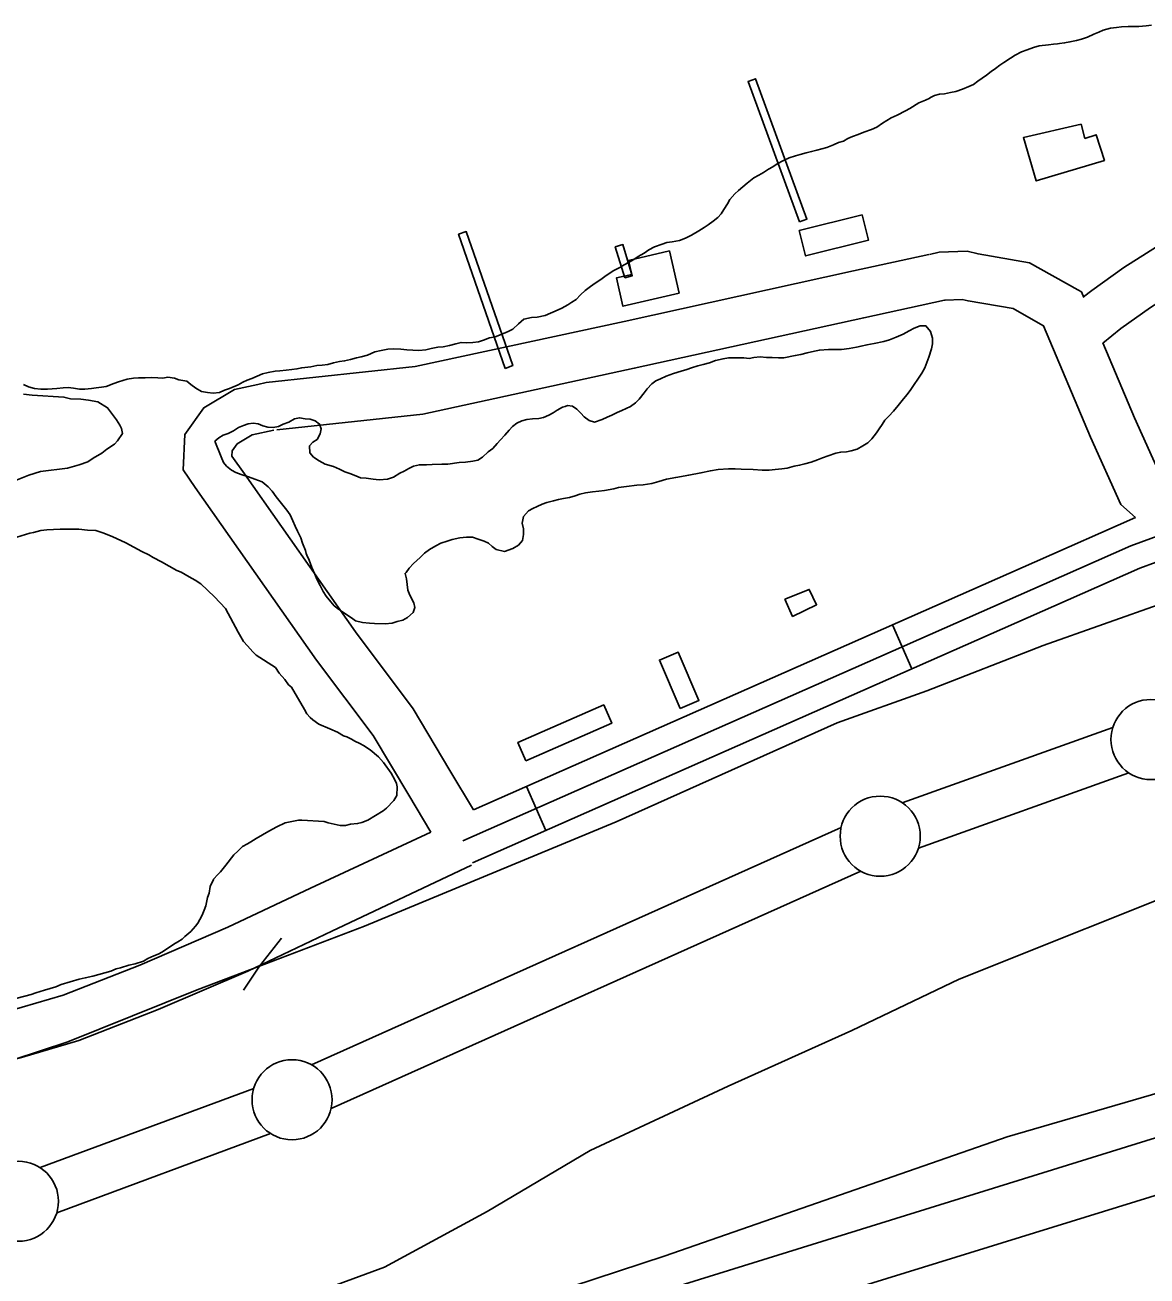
# Model space of a CAD drawing. Extents: x 3161514 to 3199414, y 831166 to 856601.
# Drawn here: x 3190239 to 3190940, y 849524 to 850306 of the extents above; entities that cross this region are included whole.
import ezdxf

# ---------------------------------------------------------------- set-up
doc = ezdxf.new("R2010")
doc.units = 0
for name, color, linetype in [('V-BLDG-OTLN', 7, 'Continuous'), ('V-CHAN-DOCK', 7, 'Continuous'), ('V-LEVE-TOET', 7, 'Continuous'), ('V-ROAD-CNTR', 7, 'Continuous'), ('V-SITE-VEGE', 7, 'Continuous'), ('V-SURV-LINE', 7, 'Continuous'), ('V-TOPO-SHOR', 7, 'Continuous')]:
    doc.layers.add(name, color=color, linetype=linetype)

msp = doc.modelspace()

# ---------------------------------------------------------------- linework, layer by layer
at = {"layer": 'V-BLDG-OTLN'}
for points in [[(3190898.75, 850243.63), (3190901.17, 850234.85), (3190908.1, 850237.09), (3190913.27, 850221.04), (3190870.68, 850208.27), (3190862.74, 850235.31)], [(3190762.08, 850187.13), (3190766.04, 850171.3), (3190726.62, 850161.44), (3190722.66, 850177.28)], [(3190647.71, 850138.1), (3190612.61, 850130.04), (3190608.55, 850147.7), (3190618.17, 850149.91), (3190616.16, 850158.69), (3190641.64, 850164.54)], [(3190713.71, 849947.03), (3190728.91, 849953.21), (3190733.54, 849943.59), (3190718.51, 849936.39)], [(3190648.4, 849878.85), (3190635.39, 849909.11), (3190647.06, 849914.12), (3190660.07, 849883.86)], [(3190551.97, 849846.21), (3190546.98, 849857.63), (3190600.62, 849881.04), (3190605.6, 849869.62)]]:
    msp.add_lwpolyline(points, close=True, dxfattribs=at)
at = {"layer": 'V-CHAN-DOCK'}
for points in [[(3190722.81, 850182.79), (3190690.7, 850270.39), (3190695.38, 850272.11), (3190727.49, 850184.5), (3190722.81, 850182.79)], [(3190538.93, 850091.24), (3190509.89, 850175.01), (3190514.74, 850176.69), (3190543.78, 850092.92), (3190538.93, 850091.24)], [(3190613.72, 850147.67), (3190607.83, 850167.05), (3190612.54, 850168.48), (3190618.43, 850149.1), (3190613.72, 850147.67)]]:
    msp.add_lwpolyline(points, dxfattribs=at)
at = {"layer": 'V-LEVE-TOET'}
for points in [[(3190198.12, 849648.43), (3190265.92, 849670.69), (3190346.73, 849703.26), (3190385.51, 849717.97), (3190451.14, 849742.85), (3190608.33, 849808.14), (3190746.32, 849869.79), (3190802.32, 849889.87), (3190875.03, 849918.16), (3190950.4, 849944.87)], [(3191641.91, 849627.99), (3191587.73, 849661.74), (3191514.46, 849701.91), (3191460.69, 849725.25), (3191339.53, 849745.57), (3191251.59, 849756.71), (3191234.82, 849759.09), (3191220.83, 849760.94), (3191207.98, 849762.65), (3191189.59, 849769.25), (3191171.35, 849781.14), (3191151.55, 849787.91), (3191101.4, 849795.21), (3191068.42, 849792.03), (3190981.01, 849773.19), (3190822.57, 849709.83), (3190755.52, 849677.87), (3190678.26, 849643.03), (3190592.03, 849602.84), (3190527.84, 849564.72), (3190463.63, 849529.95), (3190375.94, 849497.69)]]:
    msp.add_lwpolyline(points, dxfattribs=at)
at = {"layer": 'V-ROAD-CNTR'}
for p, q in [((3190780.98, 849931.02), (3190793.1, 849903.57)), ((3190552.28, 849830.06), (3190564.39, 849802.61))]:
    msp.add_line(p, q, dxfattribs=at)
for points in [[(3190900.29, 850135.81), (3190905.36, 850139.92), (3190925.34, 850154.21), (3190953.66, 850172.11), (3190965.88, 850178.06)], [(3190384.5, 850081.17), (3190389.74, 850082.32), (3190482.81, 850092.39), (3190613.27, 850120.57), (3190756.64, 850152.14), (3190803.66, 850162.32)], [(3191502.14, 849937.38), (3191512.7, 849950), (3191526.9, 849974.1), (3191532.36, 849993.36), (3191534.44, 850025.28), (3191524.87, 850065.42), (3191514.82, 850100.2), (3191491.43, 850143.02), (3191472.29, 850160.11), (3191452.31, 850165.06), (3191434.79, 850163.48), (3191408.16, 850152.3), (3191360.15, 850124.81), (3191321.06, 850108.58), (3190971.29, 849995.64), (3190929.87, 849980.48), (3190875.65, 849956.41), (3190512.59, 849796.14)], [(3190804.08, 850162.41), (3190810.04, 850163.71), (3190827.57, 850164.43), (3190834.43, 850162.67), (3190866.52, 850157.23), (3190896.75, 850140.24)], [(3190912.42, 850107.04), (3190923.54, 850116.04), (3190942.09, 850129.32), (3190968.29, 850145.87), (3190985.14, 850154.08)], [(3190518.65, 849782.42), (3190881.72, 849942.69), (3190935.49, 849966.57), (3190976.18, 849981.46), (3191326.25, 850094.5), (3191366.78, 850111.32), (3191414.81, 850138.83), (3191438.45, 850148.75), (3191451.15, 850149.89), (3191465.08, 850146.44), (3191479.51, 850133.56), (3191500.87, 850094.46), (3191510.36, 850061.6), (3191519.33, 850024), (3191517.49, 849995.92), (3191513, 849980.05), (3191500.41, 849958.68), (3191490.86, 849947.27)], [(3190896.75, 850140.24), (3190898.94, 850139.01), (3190900.46, 850135.4)], [(3190396.43, 850052.87), (3190487.6, 850062.73), (3190619.66, 850091.26), (3190763.04, 850122.83), (3190813.39, 850133.74)], [(3190813.39, 850133.74), (3190813.86, 850133.84), (3190824.41, 850134.27), (3190828.19, 850133.3), (3190856.36, 850128.53), (3190870.53, 850120.57)], [(3190870.53, 850120.57), (3190875.29, 850117.89), (3190904.65, 850048.28), (3190923.66, 850006.27), (3190932.68, 849998.14)], [(3190912.35, 850107.23), (3190932.14, 850060.29), (3190948.41, 850024.36), (3190965.02, 850009.38)], [(3190345.45, 850016.91), (3190337.82, 850027.77), (3190339.03, 850049.9), (3190350.74, 850066.61), (3190369.96, 850077.98), (3190384.5, 850081.17)], [(3190376.22, 850025.31), (3190368.34, 850036.51), (3190368.52, 850039.71), (3190371.59, 850044.09), (3190381.09, 850049.71), (3190394.58, 850052.67)], [(3190519.31, 849815.5), (3190504.55, 849840.12), (3190481.62, 849878.64), (3190445.48, 849926.73), (3190376.22, 850025.31)], [(3190492.66, 849801.61), (3190478.8, 849824.73), (3190456.67, 849861.91), (3190421.21, 849909.09), (3190345.45, 850016.91)], [(3190519.31, 849815.5), (3190869.58, 849970.13), (3190932.68, 849998.14)], [(3191674.72, 849538.74), (3191611.44, 849581.37), (3191543.72, 849618.62), (3191492.36, 849639.5), (3191451.73, 849654.17), (3191393.79, 849669.21), (3191330.4, 849677.87), (3191264.98, 849681.57), (3191214.71, 849681.82), (3191154.86, 849670.34), (3191102.11, 849656.26), (3190975.93, 849620.38), (3190341.46, 849423.15), (3190309.27, 849414.14), (3190285.14, 849410.36), (3190235.2, 849402.6), (3190194.86, 849396.74), (3190165.44, 849395.2), (3190132.01, 849394.53), (3189441.72, 849457.75), (3188534.06, 849540.8), (3187119.63, 849717.18), (3185344.24, 849941.78)], [(3190492.66, 849801.61), (3190417.46, 849766.63), (3190365.91, 849742.26), (3190310.95, 849718.62), (3190263.04, 849699.93), (3190228.93, 849689.79), (3190183.29, 849678.02), (3190146.54, 849672.6), (3190101.44, 849674.43), (3190060.14, 849676.91), (3190004.21, 849674.81), (3189770.82, 849670.65), (3189421.9, 849695.35), (3189384.56, 849711.92), (3189367.5, 849718.98)], [(3190517.96, 849780.99), (3190430.77, 849739.74), (3190378.25, 849714.91), (3190322.33, 849690.86), (3190272.79, 849671.53), (3190236.95, 849660.88), (3190189.24, 849648.57), (3190148.13, 849642.51), (3190099.94, 849644.47), (3190059.81, 849646.87), (3190005.04, 849644.82), (3189770.02, 849640.63), (3189414.54, 849665.8), (3189372.73, 849684.34), (3189308.78, 849710.83)], [(3190399.42, 849735.35), (3190385.51, 849717.97), (3190375.6, 849702.94)]]:
    msp.add_lwpolyline(points, dxfattribs=at)
at = {"layer": 'V-SITE-VEGE'}
for points in [[(3190238.25, 850075.18), (3190243.7, 850074.53), (3190263.46, 850073.28), (3190267.56, 850072.28), (3190274.03, 850071.97), (3190278.8, 850071.32), (3190284.6, 850070.33), (3190290.75, 850066.62), (3190296.24, 850059.16), (3190298.3, 850055.76), (3190299.34, 850053.72), (3190300.03, 850050.66), (3190297, 850045.88), (3190294.96, 850043.82), (3190290.21, 850040.73), (3190287.16, 850038.33), (3190281.73, 850035.23), (3190278.33, 850032.83), (3190272.9, 850031.1), (3190265.75, 850029.01), (3190248.74, 850026.87), (3190241.6, 850024.45), (3190225.97, 850018.23)], [(3190233.98, 849985.92), (3190242.14, 849988.35), (3190244.52, 849988.7), (3190248.95, 849990.09), (3190252.69, 849990.45), (3190261.2, 849990.84), (3190269.04, 849990.89), (3190272.78, 849990.91), (3190278.23, 849990.26), (3190283.35, 849989.95), (3190287.78, 849988.6), (3190293.58, 849986.26), (3190302.12, 849982.21), (3190312.03, 849976.82), (3190316.47, 849974.8), (3190319.2, 849973.12), (3190324.33, 849970.42), (3190333.9, 849965.03), (3190336.63, 849964.02), (3190341.75, 849960.98), (3190345.51, 849958.96), (3190348.93, 849956.59), (3190357.49, 849948.47), (3190364.34, 849941.36), (3190372.26, 849926.41), (3190375.7, 849920.64), (3190378.1, 849917.93), (3190381.53, 849914.21), (3190383.58, 849912.17), (3190395.54, 849904.41)], [(3190395.54, 849904.41), (3190397.95, 849901.01), (3190401.38, 849896.95), (3190403.78, 849893.55), (3190405.49, 849892.2), (3190413.74, 849878.28), (3190415.12, 849875.57), (3190417.18, 849873.19), (3190418.89, 849871.84), (3190422.65, 849869.14), (3190429.48, 849866.11), (3190434.26, 849864.09), (3190438.02, 849861.73), (3190440.07, 849861.06), (3190443.14, 849859.72), (3190445.19, 849858.37), (3190448.26, 849857.02), (3190450.65, 849855.67), (3190454.76, 849852.97), (3190459.89, 849848.57), (3190462.98, 849845.18), (3190467.78, 849838.4), (3190470.19, 849834.33), (3190471.22, 849831.95), (3190471.58, 849829.9), (3190471.27, 849824.45), (3190469.58, 849821.38), (3190464.84, 849816.58), (3190462.81, 849814.87), (3190453.3, 849809.02), (3190449.56, 849807.64), (3190446.84, 849806.95), (3190442.42, 849806.58), (3190439.35, 849805.88), (3190435.95, 849805.86), (3190428.45, 849807.52), (3190426.06, 849808.19), (3190412.09, 849809.13), (3190410.05, 849809.12), (3190401.54, 849807.37), (3190396.45, 849804.96), (3190391.35, 849802.2), (3190383.54, 849797.73), (3190380.15, 849795.67), (3190378.11, 849794.3), (3190375.06, 849792.58), (3190372.01, 849789.83), (3190369.64, 849787.44), (3190364.57, 849780.94), (3190361.18, 849776.83), (3190359.49, 849775.12), (3190356.94, 849772.21), (3190356.78, 849772.04), (3190354.77, 849767.6), (3190354.1, 849763.51), (3190353.1, 849760.78), (3190352.11, 849755.66), (3190351.1, 849752.93), (3190349.75, 849749.86), (3190348.41, 849747.13), (3190347.06, 849744.74), (3190345.71, 849743.02), (3190342.66, 849739.6), (3190338.93, 849736.52), (3190337.24, 849734.8), (3190334.52, 849733.08), (3190332.15, 849731.71), (3190325.02, 849726.9), (3190322.3, 849725.52), (3190319.58, 849724.48), (3190315.85, 849722.76), (3190313.13, 849721.04), (3190308.03, 849719.31), (3190303.95, 849718.6), (3190298.85, 849716.88), (3190296.13, 849716.18), (3190292.73, 849714.8), (3190281.51, 849711.67), (3190276.75, 849710.62), (3190273.01, 849709.92), (3190261.79, 849706.45), (3190258.39, 849705.07), (3190251.25, 849702.98), (3190245.81, 849701.25), (3190243.09, 849700.21), (3190229.48, 849696.73)]]:
    msp.add_lwpolyline(points, dxfattribs=at)
at = {"layer": 'V-SURV-LINE'}
for points in [[(3190787.03, 849819.95), (3190918.49, 849866.89)], [(3190928.58, 849838.64), (3190797.11, 849791.7)], [(3190418.03, 849656.38), (3190748.9, 849804.63)], [(3190761.16, 849777.25), (3190430.28, 849629)], [(3190248.55, 849592.15), (3190381.98, 849641.64)], [(3190392.42, 849613.51), (3190258.98, 849564.02)]]:
    msp.add_lwpolyline(points, dxfattribs=at)
for centre in [(3190942.35, 849859.48), (3190773.26, 849799.11), (3190405.93, 849634.52), (3190235.04, 849571.14)]:
    msp.add_circle(centre, 25, dxfattribs=at)
at = {"layer": 'V-TOPO-SHOR'}
for points in [[(3190942.62, 850305.63), (3190939.41, 850305.13), (3190934.76, 850304.78), (3190931.23, 850304.76), (3190928.18, 850304.75), (3190924.01, 850304.4), (3190920.8, 850304.06), (3190917.11, 850303.56), (3190912.62, 850302.41), (3190909.74, 850301.27), (3190906.7, 850299.97), (3190902.7, 850298.02), (3190899.02, 850296.72), (3190895.81, 850295.9), (3190891.8, 850295.07), (3190888.44, 850294.41), (3190885.23, 850294.07), (3190884.1, 850293.91), (3190881.54, 850293.57), (3190878.33, 850293.23), (3190872.56, 850292.56), (3190869.03, 850291.57), (3190865.03, 850290.11), (3190861.5, 850288.8), (3190857.66, 850286.85), (3190854.63, 850284.91), (3190850.47, 850282.32), (3190847.91, 850280.54), (3190845.19, 850278.44), (3190842.64, 850276.66), (3190839.6, 850274.4), (3190836.88, 850272.45), (3190834.33, 850270.51), (3190831.61, 850268.57), (3190828.56, 850267.27), (3190824.73, 850265.48), (3190820.56, 850264.18), (3190817.19, 850263.52), (3190813.35, 850262.69), (3190810.3, 850262.35), (3190807.09, 850261.69), (3190804.37, 850260.23), (3190804.21, 850259.91), (3190801.49, 850258.77), (3190797.49, 850256.98), (3190791.73, 850253.58), (3190789.01, 850252.12), (3190783.89, 850249.37), (3190780.05, 850247.74), (3190774.77, 850244.34), (3190771.09, 850241.91), (3190767.89, 850240.29), (3190763.09, 850238.66), (3190759.57, 850237.19), (3190756.04, 850236.05), (3190753, 850234.75), (3190750.28, 850233.13), (3190747.23, 850232.31), (3190744.19, 850230.85), (3190740.03, 850229.06), (3190736.83, 850228.24), (3190733.62, 850227.58), (3190730.42, 850226.59), (3190727.05, 850225.78), (3190723.37, 850224.79), (3190720.32, 850223.97), (3190716.32, 850222.67), (3190712.79, 850221.04), (3190708.95, 850218.93), (3190706.24, 850217.15), (3190703.52, 850215.69), (3190700.48, 850213.59), (3190697.44, 850211.97), (3190694.4, 850210.18), (3190690.09, 850206.79), (3190687.37, 850204.53), (3190684.82, 850202.27), (3190682.42, 850200.17), (3190679.39, 850196.62), (3190677.8, 850194.04), (3190675.57, 850190.5), (3190673.98, 850187.76), (3190671.91, 850185.34), (3190669.03, 850183.24), (3190665.84, 850180.81), (3190663.28, 850179.19), (3190660.08, 850177.09), (3190655.44, 850174.5), (3190651.6, 850172.55), (3190647.92, 850171.08), (3190643.43, 850170.26), (3190640.06, 850169.76), (3190637.02, 850168.78), (3190632.37, 850167.14), (3190628.85, 850165.2), (3190625.82, 850163.26), (3190622.14, 850161.15), (3190619.42, 850159.21), (3190616.06, 850157.26), (3190613.34, 850155.8)], [(3190613.34, 850155.8), (3190610.62, 850154.18), (3190606.94, 850152.24), (3190604.06, 850150.46), (3190601.34, 850148.51), (3190598.79, 850146.73), (3190595.27, 850144.47), (3190592.39, 850142.36), (3190589.04, 850139.94), (3190586, 850137.19), (3190583.45, 850134.29), (3190580.73, 850132.51), (3190578.17, 850130.89), (3190574.33, 850128.78), (3190570.33, 850126.99), (3190567.45, 850125.69), (3190563.93, 850124.23), (3190558.96, 850123.24), (3190555.43, 850122.9), (3190550.78, 850121.91), (3190547.27, 850119), (3190543.75, 850115.61), (3190540.88, 850114.15), (3190535.59, 850112.03), (3190532.71, 850110.89), (3190529.34, 850110.23), (3190525.5, 850108.77), (3190522.29, 850107.78), (3190518.93, 850107.29), (3190514.91, 850107.26), (3190511.54, 850107.4), (3190508.18, 850106.58), (3190504.33, 850105.6), (3190500.32, 850104.77), (3190496.96, 850104.43), (3190492.79, 850103.61), (3190489.42, 850102.78), (3190485.09, 850102.44), (3190481.4, 850102.58), (3190477.71, 850102.72), (3190473.85, 850103.18), (3190469.04, 850103.47), (3190465.83, 850103.13), (3190461.66, 850102.31), (3190457.65, 850101.48), (3190453.01, 850099.53), (3190449.16, 850098.38), (3190446.12, 850097.72), (3190442.43, 850096.74), (3190438.75, 850095.92), (3190435.54, 850095.42), (3190431.85, 850094.59), (3190428.33, 850093.61), (3190424.64, 850093.27), (3190421.43, 850093.09), (3190417.58, 850092.27), (3190411.97, 850091.59), (3190408.92, 850090.94), (3190405.72, 850090.6), (3190402.19, 850090.1), (3190398.34, 850089.59), (3190395.29, 850089.41), (3190390.96, 850088.59), (3190387.44, 850087.77), (3190384.23, 850086.46), (3190380.87, 850085), (3190377.99, 850083.86), (3190375.11, 850082.56), (3190372.23, 850080.94), (3190366.78, 850078.66), (3190363.74, 850077.52), (3190360.54, 850076.22), (3190356.69, 850075.71), (3190353.16, 850076.18), (3190349.46, 850076.8), (3190345.92, 850078.86), (3190342.7, 850081.25), (3190340.12, 850083.17), (3190335.3, 850084.1), (3190332.41, 850085.21), (3190328.39, 850085.67), (3190325.18, 850085.17), (3190322.13, 850085.31), (3190318.44, 850085.45), (3190314.27, 850085.27), (3190309.94, 850085.24), (3190306.89, 850085.06), (3190303.04, 850084.4), (3190297.59, 850082.76), (3190294.55, 850081.78), (3190289.91, 850079.99), (3190286.86, 850079.49), (3190283.65, 850078.99), (3190280.6, 850078.66), (3190276.6, 850078.15), (3190273.22, 850078.29), (3190269.37, 850078.91), (3190266.16, 850079.22), (3190262.95, 850079.04), (3190258.94, 850078.7), (3190253.16, 850078.18)], [(3190659.43, 850092.73), (3190662.61, 850093.59), (3190666.63, 850094.67), (3190670.44, 850096.18), (3190675.1, 850097.27), (3190678.49, 850097.71), (3190682.09, 850097.73), (3190688.03, 850097.76), (3190691.42, 850097.36), (3190694.39, 850098.01), (3190698.2, 850098.46), (3190702.23, 850098.06), (3190705.84, 850098.08), (3190709.65, 850097.88), (3190713.05, 850097.91), (3190720.25, 850099.22), (3190723.64, 850099.87), (3190727.66, 850100.95), (3190732.32, 850102.04), (3190735.28, 850102.7), (3190741, 850102.94), (3190745.46, 850102.96), (3190749.06, 850102.98), (3190753.93, 850103.65), (3190758.38, 850104.52), (3190761.35, 850105.17), (3190764.95, 850105.83), (3190769.4, 850106.7), (3190775.54, 850108.01), (3190779.13, 850109.09), (3190783.15, 850110.81), (3190787.6, 850112.53), (3190791.4, 850114.67), (3190794.57, 850116.39), (3190798.17, 850117.89), (3190801.77, 850117.7), (3190804.76, 850114.32), (3190805.84, 850110.09), (3190805.86, 850106.48), (3190805.25, 850103.51), (3190803.58, 850098.2), (3190801.07, 850091.62), (3190799.18, 850088.21), (3190797.29, 850085.02), (3190794.14, 850080.55), (3190792.03, 850077.36), (3190789.93, 850074.8), (3190786.98, 850071.18), (3190784.45, 850067.99), (3190781.5, 850064.58), (3190778.56, 850061.38), (3190776.24, 850058.83), (3190774.56, 850056.27), (3190772.66, 850053.5), (3190770.98, 850050.95), (3190768.03, 850047.33), (3190765.5, 850044.77), (3190762.33, 850042.84), (3190758.95, 850040.71), (3190755.14, 850039.84), (3190752.18, 850039.18), (3190748.58, 850038.95), (3190745.61, 850038.3), (3190740.74, 850036.57), (3190737.15, 850035.28), (3190734.18, 850034.21), (3190730.16, 850032.7), (3190726.14, 850031.61), (3190722.96, 850030.75), (3190719.58, 850030.09), (3190715.13, 850029.01), (3190711.74, 850028.57), (3190707.71, 850028.12), (3190703.9, 850027.68), (3190699.45, 850027.65), (3190693.93, 850028.04), (3190686.51, 850028.21), (3190682.7, 850028.4), (3190678.45, 850028.59), (3190672.09, 850028.13), (3190667.22, 850027.26), (3190661.29, 850025.95), (3190653.67, 850024.63), (3190645.62, 850023.1), (3190639.9, 850022.01), (3190635.03, 850020.5), (3190630.59, 850019.42), (3190625.29, 850018.54), (3190621.27, 850018.3), (3190614.91, 850017.42), (3190609.83, 850016.76), (3190606.86, 850016.1), (3190601.14, 850015.01), (3190597.54, 850014.56), (3190593.51, 850014.12), (3190589.28, 850013.46), (3190585.68, 850012.59), (3190582.71, 850011.72), (3190579.12, 850010.64), (3190575.52, 850009.99), (3190572.34, 850009.33)], [(3190357.78, 850045.86), (3190360.1, 850047.78), (3190362.85, 850049.49), (3190366.02, 850050.57), (3190369.4, 850052.29), (3190372.57, 850054.21), (3190375.53, 850055.5), (3190378.5, 850056.58), (3190381.67, 850057.02), (3190384.86, 850056.61), (3190387.62, 850055.36), (3190390.8, 850054.53), (3190394.2, 850054.34), (3190397.37, 850054.99), (3190400.33, 850056.49), (3190403.93, 850057.57), (3190407.52, 850059.71), (3190410.49, 850060.36), (3190414.1, 850059.75), (3190417.28, 850059.56), (3190420.46, 850058.51), (3190423.02, 850056.41), (3190424.1, 850053.45), (3190423.48, 850050.26), (3190421.59, 850046.86), (3190418.85, 850045.15), (3190416.74, 850042.8), (3190416.97, 850038.56), (3190419.32, 850035.82), (3190422.94, 850033.51), (3190426.55, 850031.41), (3190431.86, 850029.95), (3190435.48, 850028.28), (3190438.88, 850026.6), (3190442.06, 850025.56), (3190445.68, 850024.09), (3190448.65, 850022.84), (3190452.26, 850022.65), (3190456.5, 850022.04), (3190460.32, 850021.64), (3190465.62, 850022.09), (3190469.21, 850023.38), (3190473.23, 850025.73), (3190475.98, 850027.02), (3190478.94, 850028.74), (3190481.69, 850030.24), (3190485.5, 850031.1), (3190489.95, 850030.92), (3190493.34, 850031.15), (3190499.49, 850031.4), (3190503.31, 850031.42), (3190510.3, 850032.52), (3190514.32, 850032.75), (3190518.77, 850033.2), (3190521.95, 850033.86), (3190524.91, 850035.78), (3190528.49, 850039.19), (3190531.24, 850041.12), (3190533.98, 850044.31), (3190536.08, 850046.66), (3190538.83, 850049.43), (3190541.56, 850052.62), (3190543.67, 850054.97), (3190546.42, 850057.1), (3190549.38, 850058.39), (3190552.55, 850059.26), (3190556.15, 850059.7), (3190559.97, 850059.94), (3190562.93, 850060.59), (3190566.32, 850062.09), (3190569.06, 850063.38), (3190571.6, 850065.09), (3190574.77, 850067.02), (3190576.46, 850067.45), (3190577.94, 850068.09), (3190581.13, 850067.69), (3190583.89, 850065.8), (3190586.24, 850063.27), (3190588.37, 850060.95), (3190591.57, 850058.63), (3190594.75, 850057.59), (3190599.62, 850059.31), (3190602.79, 850060.82), (3190605.75, 850062.1), (3190608.92, 850063.6), (3190611.89, 850064.89), (3190614.63, 850066.18), (3190617.38, 850067.47), (3190620.34, 850069.61), (3190622.66, 850071.95), (3190625.82, 850076), (3190627.71, 850078.55), (3190630.66, 850081.54), (3190633.19, 850083.46), (3190635.95, 850084.75), (3190639.54, 850086.46), (3190644.19, 850087.97), (3190649.06, 850089.49), (3190652.45, 850090.57), (3190655.41, 850091.64), (3190659.43, 850092.73)], [(3190253.16, 850078.18), (3190248.99, 850078.16), (3190245.14, 850078.62), (3190241.28, 850079.72), (3190238.22, 850081.14)], [(3190572.34, 850009.33), (3190569.16, 850008.47), (3190565.14, 850007.38), (3190562.18, 850006.52), (3190559.01, 850005.02), (3190556.25, 850003.73), (3190553.51, 850002.23), (3190550.56, 849998.82), (3190549.73, 849994.58), (3190550.39, 849990.97), (3190550.41, 849987.58), (3190549.8, 849983.76), (3190547.27, 849980.78), (3190543.89, 849978.85), (3190538.6, 849976.92), (3190533.5, 849978.16), (3190530.95, 849980.05), (3190528.6, 849982.16), (3190525.84, 849983.42), (3190522.23, 849984.67), (3190518.62, 849985.92), (3190514.8, 849985.9), (3190510.77, 849985.45), (3190505.9, 849984.36), (3190502.73, 849983.29), (3190498.92, 849981.99), (3190495.75, 849980.49), (3190491.73, 849978.14), (3190488.57, 849975.79), (3190486.04, 849973.23), (3190481.82, 849969.39), (3190479.08, 849966.4), (3190477.19, 849963.85), (3190476.55, 849963.21), (3190477.42, 849959.82), (3190478.31, 849952.83), (3190479.39, 849949.65), (3190481.96, 849944.79), (3190482.61, 849941.83), (3190481.57, 849938.85), (3190477.98, 849935.65), (3190475.02, 849933.94), (3190471.63, 849933.07), (3190468.46, 849932.21), (3190464.01, 849931.76), (3190457.44, 849931.93), (3190454.25, 849932.13), (3190450.01, 849932.53), (3190445.55, 849933.56), (3190443, 849935.46), (3190440.23, 849937.35), (3190437.46, 849939.24), (3190434.91, 849940.92), (3190432.14, 849943.03), (3190430.22, 849945.35), (3190427.23, 849948.94), (3190425.31, 849951.9), (3190423.59, 849955.7), (3190421.45, 849959.51), (3190420.16, 849962.68), (3190418.22, 849966.91), (3190416.71, 849971.56), (3190415.21, 849974.52), (3190414.78, 849975.58), (3190414.35, 849977.49), (3190412.42, 849982.14), (3190411.34, 849985.31), (3190409.41, 849989.54), (3190407.9, 849992.72), (3190406.4, 849996.1), (3190404.68, 849999.69), (3190402.76, 850002.65), (3190400.2, 850005.82), (3190395.93, 850011.09), (3190393.57, 850014.47), (3190391.01, 850017.22), (3190387.18, 850020.37), (3190382.72, 850022.05), (3190378.68, 850023.51), (3190374.22, 850024.96), (3190370.82, 850026.22), (3190368.06, 850027.69), (3190365.07, 850030.21), (3190363.15, 850032.54), (3190361.65, 850035.92), (3190357.78, 850045.86)], [(3191187.05, 849752.56), (3191177.76, 849722.84), (3191172.19, 849713.55), (3191164.75, 849707.97), (3191149.89, 849698.68), (3191140.6, 849691.25), (3191088.58, 849680.1), (3190852.62, 849611.36), (3190638.95, 849537.04), (3190389.99, 849455.29), (3190324.96, 849444.14), (3190245.07, 849429.28), (3190167.04, 849427.42), (3190085.29, 849427.42), (3190036.98, 849433), (3189752.71, 849444.14), (3189514.89, 849470.15), (3188959.37, 849518.46), (3188903.63, 849524.03), (3188866.47, 849542.61)], [(3190696.55, 849498.02), (3190973.39, 849583.49), (3191097.87, 849618.79), (3191155.47, 849633.65), (3191209.35, 849642.94), (3191250.22, 849644.8), (3191289.24, 849646.66), (3191313.39, 849646.66), (3191361.7, 849639.23), (3191398.86, 849631.8), (3191454.6, 849615.07), (3191499.19, 849600.21), (3191560.5, 849570.48), (3191582.79, 849559.34), (3191627.38, 849527.75), (3191657.11, 849505.46), (3191666.4, 849496.17), (3191690.56, 849481.3), (3191738.86, 849421.85), (3191774.16, 849373.54), (3191826.19, 849284.36), (3191926.51, 849092.99), (3192002.69, 848944.35)]]:
    msp.add_lwpolyline(points, dxfattribs=at)

doc.saveas('drawing.dxf')
